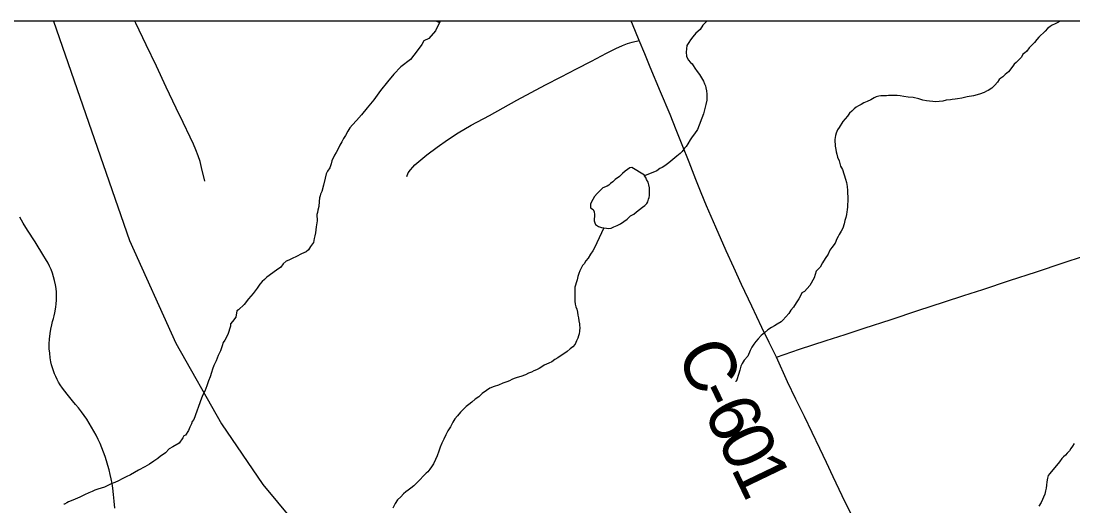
# Model space of a CAD drawing. Extents: x 103424 to 290657, y 38711 to 110967.
# Drawn here: x 214249.56 to 214250.14, y 40214.834 to 40215.101 of the extents above; entities that cross this region are included whole.
import ezdxf

# ---------------------------------------------------------------- set-up
doc = ezdxf.new("R2010")
doc.units = 0
for name, color, linetype in [('GM_X_Corporation', 7, 'Continuous'), ('GM_X_County_Road', 7, 'Continuous'), ('GM_X_County_Road_Text', 7, 'Continuous'), ('GM_X_Minor_Lake', 7, 'Continuous'), ('GM_X_Minor_River', 7, 'Continuous'), ('GM_X_Rail_Line', 7, 'Continuous'), ('GM_X_Township_Road', 7, 'Continuous')]:
    doc.layers.add(name, color=color, linetype=linetype)

msp = doc.modelspace()

# ---------------------------------------------------------------- linework, layer by layer
at = {"layer": 'GM_X_Corporation'}
msp.add_lwpolyline([(214246.35258, 40213.74302), (214246.35258, 40208.30125), (214253.15258, 40208.30125), (214253.15258, 40215.10125), (214247.88425, 40215.10125), (214247.88593, 40214.68485), (214247.88621, 40214.66416), (214247.8863, 40214.63438), (214247.88525, 40214.01696), (214247.88494, 40213.98106), (214247.88095, 40213.75762), (214247.63273, 40213.75746), (214247.49304, 40213.75527), (214246.50862, 40213.74676)], close=True, dxfattribs=at)
msp.add_lwpolyline([(214249.54399, 40213.78425), (214249.59497, 40213.78534), (214249.64558, 40213.78648), (214249.67196, 40213.78719), (214249.69835, 40213.78791), (214249.74105, 40213.78906), (214249.76925, 40213.78989), (214250.15944, 40213.79934), (214250.28071, 40213.80417), (214250.59348, 40213.81421), (214250.60357, 40213.81454), (214250.59563, 40214.17445), (214250.59525, 40214.19876), (214250.59475, 40214.23045), (214250.59416, 40214.26814), (214250.58213, 40215.03302), (214250.58214, 40215.03695), (214250.58101, 40215.10125), (214247.88425, 40215.10125)], dxfattribs=at)
at = {"layer": 'GM_X_County_Road'}
for points in [[(214249.9763, 40214.91567), (214249.97234, 40214.92384), (214249.96838, 40214.93201), (214249.96274, 40214.94391), (214249.95709, 40214.95582), (214249.95286, 40214.96511), (214249.94862, 40214.9744), (214249.94292, 40214.98745), (214249.93777, 40214.99921), (214249.93484, 40215.00649), (214249.9319, 40215.01377), (214249.92814, 40215.02332), (214249.92437, 40215.03287), (214249.92103, 40215.04123), (214249.9177, 40215.04958), (214249.91246, 40215.06208), (214249.90679, 40215.0757), (214249.9037, 40215.08311), (214249.90061, 40215.09053), (214249.89694, 40215.09952), (214249.89618, 40215.10125)], [(214249.9763, 40214.91567), (214249.98901, 40214.92005), (214250.00378, 40214.92486), (214250.01431, 40214.92829), (214250.02483, 40214.93171), (214250.03959, 40214.93655), (214250.05436, 40214.94138), (214250.06912, 40214.94622), (214250.07969, 40214.94968), (214250.09025, 40214.95314), (214250.10501, 40214.95801), (214250.11976, 40214.96288), (214250.13451, 40214.96775), (214250.14577, 40214.97146)], [(214250.019, 40214.82627), (214250.01435, 40214.83567), (214250.00769, 40214.8497), (214250.00398, 40214.85749), (214250.00028, 40214.86529), (214249.99602, 40214.87409), (214249.99176, 40214.88288), (214249.98714, 40214.89252), (214249.98253, 40214.90215), (214249.9763, 40214.91567)]]:
    msp.add_lwpolyline(points, dxfattribs=at)
at = {"layer": 'GM_X_Minor_Lake'}
for points in [[(214249.90358, 40215.0162), (214249.89666, 40215.02045), (214249.89553, 40215.02024), (214249.89422, 40215.01926), (214249.8929, 40215.01829), (214249.89141, 40215.01712), (214249.88973, 40215.01538), (214249.88748, 40215.01382), (214249.88617, 40215.01247), (214249.88486, 40215.01149), (214249.88392, 40215.01071), (214249.88299, 40215.01013), (214249.88054, 40215.00913), (214249.87941, 40215.00816), (214249.87848, 40215.00719), (214249.87755, 40215.00604), (214249.87606, 40215.0043), (214249.87514, 40215.00276), (214249.87441, 40215.00142), (214249.87386, 40215.00008), (214249.8737, 40214.99817), (214249.87524, 40214.99725), (214249.87583, 40214.99593), (214249.87605, 40214.99441), (214249.87607, 40214.99327), (214249.8759, 40214.99213), (214249.87573, 40214.99098), (214249.87613, 40214.98985), (214249.87653, 40214.98891), (214249.87826, 40214.9878)], [(214249.90358, 40215.0162), (214249.89666, 40215.02045), (214249.89553, 40215.02024), (214249.89422, 40215.01926), (214249.8929, 40215.01829), (214249.89141, 40215.01712), (214249.88973, 40215.01538), (214249.88748, 40215.01382), (214249.88617, 40215.01247), (214249.88486, 40215.01149), (214249.88392, 40215.01071), (214249.88299, 40215.01013), (214249.88054, 40215.00913), (214249.87941, 40215.00816), (214249.87848, 40215.00719), (214249.87755, 40215.00604), (214249.87606, 40215.0043), (214249.87514, 40215.00276), (214249.87441, 40215.00142), (214249.87386, 40215.00008), (214249.8737, 40214.99817), (214249.87524, 40214.99725), (214249.87583, 40214.99593), (214249.87605, 40214.99441), (214249.87607, 40214.99327), (214249.8759, 40214.99213), (214249.87573, 40214.99098), (214249.87613, 40214.98985), (214249.87653, 40214.98891), (214249.87826, 40214.9878), (214249.87979, 40214.98726), (214249.88112, 40214.98709), (214249.88264, 40214.98693), (214249.88379, 40214.98676), (214249.88511, 40214.98697), (214249.88662, 40214.98757), (214249.8885, 40214.98836), (214249.89039, 40214.98935), (214249.89226, 40214.99052), (214249.89395, 40214.99188), (214249.89582, 40214.99363), (214249.8977, 40214.99461), (214249.89919, 40214.99597), (214249.90088, 40214.99714), (214249.90238, 40214.9985), (214249.90369, 40214.99947), (214249.90481, 40215.00044), (214249.90536, 40215.0014), (214249.90571, 40215.00293), (214249.90608, 40215.00389), (214249.90625, 40215.00503), (214249.90642, 40215.00618), (214249.90636, 40215.00922), (214249.90595, 40215.01092), (214249.90555, 40215.01224), (214249.90476, 40215.01375), (214249.90436, 40215.01488), (214249.90358, 40215.01582), (214249.90358, 40215.01601), (214249.90358, 40215.0162)], [(214249.87826, 40214.9878), (214249.87979, 40214.98726), (214249.88112, 40214.98709), (214249.88264, 40214.98693), (214249.88379, 40214.98676), (214249.88511, 40214.98697), (214249.88662, 40214.98757), (214249.8885, 40214.98836), (214249.89039, 40214.98935), (214249.89226, 40214.99052), (214249.89395, 40214.99188), (214249.89582, 40214.99363), (214249.8977, 40214.99461), (214249.89919, 40214.99597), (214249.90088, 40214.99714), (214249.90238, 40214.9985), (214249.90369, 40214.99947), (214249.90481, 40215.00044), (214249.90536, 40215.0014), (214249.90571, 40215.00293), (214249.90608, 40215.00389), (214249.90625, 40215.00503), (214249.90642, 40215.00618), (214249.90636, 40215.00922), (214249.90595, 40215.01092), (214249.90555, 40215.01224), (214249.90476, 40215.01375), (214249.90436, 40215.01488), (214249.90358, 40215.01582), (214249.90358, 40215.01601), (214249.90358, 40215.0162)]]:
    msp.add_lwpolyline(points, dxfattribs=at)
at = {"layer": 'GM_X_Minor_River'}
msp.add_line((214249.79032, 40215.10039), (214249.7885, 40215.10125), dxfattribs=at)
for points in [[(214249.79094, 40215.10125), (214249.7882, 40215.09587), (214249.78467, 40215.09162), (214249.78185, 40215.09024), (214249.78074, 40215.08832), (214249.77815, 40215.08485), (214249.77443, 40215.08003), (214249.76919, 40215.07595), (214249.76528, 40215.07189), (214249.76174, 40215.06764), (214249.75803, 40215.06282), (214249.75432, 40215.05781), (214249.7506, 40215.05337), (214249.74745, 40215.04951), (214249.74465, 40215.04642), (214249.74242, 40215.04391), (214249.74112, 40215.04236), (214249.74001, 40215.04044), (214249.73872, 40215.03814), (214249.73761, 40215.03641), (214249.7367, 40215.03449), (214249.73559, 40215.03276), (214249.73468, 40215.03065), (214249.73357, 40215.02873), (214249.73265, 40215.02719), (214249.73119, 40215.02413), (214249.73065, 40215.02241), (214249.72993, 40215.0203), (214249.72863, 40215.01838), (214249.7279, 40215.01684), (214249.72737, 40215.01455), (214249.72649, 40215.01073), (214249.72561, 40215.00711), (214249.72487, 40215.00576), (214249.7247, 40215.00481), (214249.72434, 40215.00366), (214249.72419, 40215.00157), (214249.72385, 40214.9989), (214249.72332, 40214.9968), (214249.72316, 40214.99547), (214249.72279, 40214.99451), (214249.72305, 40214.9909), (214249.72254, 40214.98766), (214249.72203, 40214.98442), (214249.72168, 40214.9827), (214249.72132, 40214.98117), (214249.72098, 40214.97908), (214249.71931, 40214.97677), (214249.7182, 40214.97504), (214249.7169, 40214.97387), (214249.71445, 40214.97269), (214249.71163, 40214.97131), (214249.70918, 40214.97012), (214249.70729, 40214.96933), (214249.70597, 40214.96873), (214249.70429, 40214.96718), (214249.70299, 40214.96545), (214249.70056, 40214.96369), (214249.69531, 40214.9598), (214249.694, 40214.95863), (214249.69269, 40214.95747), (214249.69139, 40214.95592), (214249.68991, 40214.95381), (214249.68768, 40214.95091), (214249.68508, 40214.94783), (214249.68267, 40214.94474), (214249.67968, 40214.94184), (214249.67874, 40214.94125), (214249.67823, 40214.93782), (214249.67638, 40214.93531), (214249.67526, 40214.93415), (214249.67528, 40214.93282), (214249.67366, 40214.92823), (214249.672, 40214.92516), (214249.67108, 40214.92381), (214249.67054, 40214.9219), (214249.66964, 40214.91922), (214249.66836, 40214.91654), (214249.66727, 40214.91367), (214249.66599, 40214.91117), (214249.66526, 40214.90907), (214249.66473, 40214.90716), (214249.66401, 40214.90486), (214249.6631, 40214.90257), (214249.6622, 40214.89989), (214249.66111, 40214.89702), (214249.66001, 40214.89491), (214249.65929, 40214.89299), (214249.65494, 40214.88132), (214249.65401, 40214.88016), (214249.65365, 40214.87882), (214249.65274, 40214.8771), (214249.65201, 40214.87518), (214249.65035, 40214.87268), (214249.6494, 40214.87228), (214249.64885, 40214.87113), (214249.64682, 40214.86824), (214249.64343, 40214.86628), (214249.64137, 40214.8651), (214249.63931, 40214.86298), (214249.638, 40214.862)], [(214249.93787, 40215.10125), (214249.9372, 40215.10045), (214249.93571, 40215.0989), (214249.93423, 40215.09659), (214249.9318, 40215.09446), (214249.93031, 40215.09253)], [(214250.13282, 40215.10125), (214250.13166, 40215.10052), (214250.13016, 40215.09973), (214250.12846, 40215.09894), (214250.12734, 40215.09816), (214250.12584, 40215.09719), (214250.12453, 40215.09564), (214250.12117, 40215.09235), (214250.12006, 40215.091), (214250.11876, 40215.08945), (214250.11727, 40215.08791), (214250.11578, 40215.08636), (214250.11448, 40215.08462), (214250.11317, 40215.08346), (214250.11223, 40215.08287), (214250.1115, 40215.08134), (214250.10982, 40215.0796), (214250.10851, 40215.07843), (214250.10758, 40215.07747), (214250.10684, 40215.07631), (214250.10443, 40215.07323), (214250.10255, 40215.07167), (214250.10125, 40215.07051), (214250.10012, 40215.06973), (214250.09919, 40215.06895), (214250.09826, 40215.06741), (214250.09677, 40215.06587), (214250.09509, 40215.06413), (214250.09322, 40215.06295), (214250.09227, 40215.06255), (214250.09096, 40215.06177), (214250.08831, 40215.06096), (214250.0851, 40215.05995), (214250.08151, 40215.05932), (214250.07867, 40215.0587), (214250.07621, 40215.05827), (214250.07488, 40215.05806), (214250.07337, 40215.05784), (214250.07242, 40215.05782), (214250.06995, 40215.05759), (214250.06807, 40215.05699), (214250.06617, 40215.05676), (214250.06427, 40215.05673), (214250.05914, 40215.05721), (214250.05704, 40215.05755), (214250.05494, 40215.05827), (214250.0517, 40215.05897), (214250.04903, 40215.05931), (214250.04656, 40215.05964), (214250.04465, 40215.05999), (214250.04294, 40215.06015), (214250.04142, 40215.06012), (214250.04009, 40215.0601), (214250.03914, 40215.06008), (214250.0382, 40215.06006), (214250.03706, 40215.06004), (214250.03573, 40215.06002), (214250.03402, 40215.05999), (214250.03288, 40215.05978), (214250.03137, 40215.05937), (214250.03024, 40215.05878), (214250.02836, 40215.05779), (214250.02648, 40215.05681), (214250.02459, 40215.05601), (214250.02309, 40215.05523), (214250.02158, 40215.05444), (214250.02027, 40215.05366), (214250.01915, 40215.05269), (214250.01803, 40215.05152), (214250.01672, 40215.05036), (214250.01561, 40215.04882), (214250.01431, 40215.04728), (214250.01301, 40215.04573)], [(214249.93031, 40215.09253), (214249.92902, 40215.0908), (214249.92809, 40215.08945), (214249.92698, 40215.08772), (214249.92648, 40215.0841), (214249.92671, 40215.08182), (214249.9277, 40215.07975), (214249.92886, 40215.07844), (214249.92982, 40215.0777), (214249.93041, 40215.07676), (214249.93138, 40215.07525), (214249.93256, 40215.07337), (214249.93392, 40215.07169), (214249.93509, 40215.06981), (214249.93607, 40215.06811), (214249.93667, 40215.0666), (214249.93726, 40215.06547), (214249.93747, 40215.06434), (214249.93769, 40215.06263), (214249.93791, 40215.06092), (214249.93794, 40215.0594), (214249.93797, 40215.0575), (214249.93744, 40215.05521), (214249.93674, 40215.05216), (214249.9362, 40215.05005), (214249.93275, 40215.04144), (214249.93109, 40215.03894), (214249.92978, 40215.03739), (214249.92868, 40215.03566), (214249.92757, 40215.03355), (214249.92665, 40215.03201), (214249.92572, 40215.03105), (214249.92442, 40215.02931), (214249.9233, 40215.02815), (214249.92143, 40215.0266), (214249.91918, 40215.02485), (214249.91694, 40215.0229), (214249.91488, 40215.02135), (214249.91338, 40215.02037), (214249.91206, 40215.01977), (214249.91037, 40215.0186), (214249.90358, 40215.01582)], [(214250.01301, 40215.04573), (214250.01097, 40215.04246), (214250.01005, 40215.04112), (214250.00932, 40215.03939), (214250.00896, 40215.03805), (214250.00879, 40215.03691), (214250.00863, 40215.03577), (214250.00865, 40215.03463), (214250.00867, 40215.0333), (214250.00869, 40215.03216), (214250.0089, 40215.03121), (214250.0091, 40215.03026), (214250.00931, 40215.02913), (214250.00972, 40215.0278), (214250.01013, 40215.0261), (214250.01092, 40215.02402), (214250.01174, 40215.02119), (214250.01272, 40215.0193), (214250.01452, 40215.01401), (214250.01494, 40215.01212), (214250.01536, 40215.00984), (214250.01558, 40215.00776), (214250.01561, 40215.00605), (214250.01583, 40215.00434), (214250.01567, 40215.00301), (214250.01569, 40215.00187), (214250.01553, 40214.99996), (214250.01556, 40214.99863), (214250.0154, 40214.99711), (214250.01523, 40214.99596), (214250.01506, 40214.99444), (214250.01471, 40214.99272), (214250.01417, 40214.99119), (214250.01364, 40214.98928), (214250.01292, 40214.98699), (214250.012, 40214.98526), (214250.0109, 40214.98334), (214250.01034, 40214.98238), (214250.00961, 40214.98103), (214250.0087, 40214.97855), (214250.00684, 40214.97623), (214250.00573, 40214.97469), (214250.00482, 40214.97258), (214250.00316, 40214.97008), (214250.00168, 40214.96777), (214250.00039, 40214.96547), (214249.99834, 40214.96315), (214249.99708, 40214.95952), (214249.99469, 40214.95529), (214249.9919, 40214.95201), (214249.99039, 40214.95122), (214249.98985, 40214.94988), (214249.98874, 40214.94796), (214249.98726, 40214.94565), (214249.98578, 40214.94335), (214249.9843, 40214.94161), (214249.98319, 40214.93988), (214249.97984, 40214.93621), (214249.9789, 40214.93524), (214249.97684, 40214.93387), (214249.97533, 40214.93308), (214249.97364, 40214.9321), (214249.97158, 40214.93073), (214249.96971, 40214.92918), (214249.96784, 40214.92762), (214249.96635, 40214.92589), (214249.96505, 40214.92434), (214249.96393, 40214.9228), (214249.96282, 40214.92126), (214249.96191, 40214.91934), (214249.96063, 40214.91628), (214249.95859, 40214.91396), (214249.95748, 40214.91223), (214249.95674, 40214.9107), (214249.95621, 40214.9086), (214249.9555, 40214.90611), (214249.9546, 40214.90324), (214249.95405, 40214.90228), (214249.95386, 40214.90228)], [(214249.88112, 40214.98709), (214249.876, 40214.97597), (214249.87508, 40214.97443), (214249.87379, 40214.97251), (214249.87249, 40214.9704), (214249.87119, 40214.96885), (214249.87027, 40214.96731), (214249.86934, 40214.96635), (214249.86861, 40214.96481), (214249.86787, 40214.96328), (214249.86733, 40214.96194), (214249.86679, 40214.96022), (214249.86644, 40214.95831), (214249.8659, 40214.95678), (214249.86555, 40214.95544), (214249.86519, 40214.9543), (214249.86522, 40214.9524), (214249.86508, 40214.94973), (214249.86513, 40214.94669), (214249.86535, 40214.94498), (214249.86576, 40214.94347), (214249.86616, 40214.94215), (214249.86657, 40214.94063), (214249.86679, 40214.93893), (214249.8672, 40214.93741), (214249.86742, 40214.93571), (214249.86764, 40214.93419), (214249.86765, 40214.93324), (214249.86786, 40214.9321), (214249.86771, 40214.93001), (214249.86755, 40214.92867), (214249.86719, 40214.92753), (214249.86683, 40214.92619), (214249.8661, 40214.92466), (214249.86537, 40214.92293), (214249.86407, 40214.92139), (214249.86257, 40214.92022), (214249.86088, 40214.91886), (214249.85582, 40214.91535), (214249.85413, 40214.91437), (214249.85244, 40214.91319), (214249.85074, 40214.9124), (214249.84943, 40214.91181), (214249.8483, 40214.91122), (214249.84698, 40214.91043), (214249.84548, 40214.90946), (214249.84398, 40214.90867), (214249.84247, 40214.90807), (214249.84115, 40214.90748), (214249.83964, 40214.90688), (214249.83795, 40214.9059), (214249.8353, 40214.90509), (214249.83342, 40214.90449), (214249.83172, 40214.90389), (214249.8304, 40214.90329), (214249.82908, 40214.9027), (214249.82757, 40214.9021), (214249.8255, 40214.9013), (214249.82305, 40214.90031), (214249.82059, 40214.8995), (214249.81833, 40214.89851), (214249.81645, 40214.89734), (214249.81401, 40214.89558), (214249.81215, 40214.89384), (214249.81008, 40214.89247), (214249.8084, 40214.89092), (214249.80672, 40214.88956), (214249.80522, 40214.88839), (214249.80372, 40214.88703), (214249.80205, 40214.88529), (214249.80037, 40214.88336), (214249.79888, 40214.88162), (214249.79778, 40214.87989), (214249.79649, 40214.87721), (214249.79501, 40214.87509), (214249.79391, 40214.87279), (214249.79282, 40214.87049), (214249.79172, 40214.86819), (214249.79081, 40214.86608), (214249.79009, 40214.86379), (214249.78918, 40214.8613), (214249.78827, 40214.85919), (214249.78717, 40214.85689), (214249.78606, 40214.85516), (214249.78514, 40214.85381), (214249.78402, 40214.85246), (214249.78309, 40214.85168), (214249.77824, 40214.84646), (214249.77638, 40214.84472), (214249.77469, 40214.84336), (214249.77319, 40214.84238), (214249.77188, 40214.84141), (214249.77057, 40214.84024), (214249.76908, 40214.83869), (214249.7674, 40214.83695), (214249.76611, 40214.83484), (214249.76482, 40214.83235)], [(214250.14058, 40214.86799), (214250.13965, 40214.86664), (214250.13873, 40214.8653), (214250.13799, 40214.86395), (214250.13669, 40214.86279), (214250.13576, 40214.86163), (214250.13463, 40214.86066), (214250.1337, 40214.85969), (214250.13259, 40214.85796), (214250.13092, 40214.85584), (214250.12887, 40214.85352), (214250.1272, 40214.8514), (214250.12627, 40214.85043), (214250.12592, 40214.84891), (214250.12558, 40214.84681), (214250.12542, 40214.8451), (214250.12507, 40214.84338), (214250.12472, 40214.84185), (214250.12437, 40214.84013), (214250.12364, 40214.83841), (214250.12309, 40214.83707), (214250.12236, 40214.83554), (214250.12107, 40214.83342)], [(214249.638, 40214.862), (214249.6365, 40214.86102), (214249.63519, 40214.85986), (214249.63294, 40214.8583), (214249.6305, 40214.85673), (214249.62787, 40214.85517), (214249.62448, 40214.85339), (214249.62223, 40214.85202), (214249.61997, 40214.85084), (214249.61771, 40214.84966), (214249.61546, 40214.84848), (214249.61338, 40214.84749), (214249.61131, 40214.8465), (214249.60943, 40214.84571), (214249.60754, 40214.84492), (214249.60566, 40214.84393), (214249.60378, 40214.84333), (214249.60207, 40214.84292), (214249.60037, 40214.84231), (214249.59887, 40214.84153), (214249.59698, 40214.84073), (214249.59472, 40214.83974), (214249.59209, 40214.83836), (214249.58945, 40214.83737), (214249.58738, 40214.83638), (214249.58587, 40214.83578), (214249.58493, 40214.83538), (214249.58361, 40214.8346), (214249.58323, 40214.83459)]]:
    msp.add_lwpolyline(points, dxfattribs=at)
at = {"layer": 'GM_X_Rail_Line'}
msp.add_lwpolyline([(214249.57759, 40215.10125), (214249.61954, 40214.98003), (214249.64498, 40214.92352), (214249.67031, 40214.87882), (214249.693, 40214.84537), (214249.72531, 40214.80633), (214249.80973, 40214.71454), (214249.95845, 40214.55462), (214249.98318, 40214.52353), (214250.00408, 40214.49438), (214250.02968, 40214.45634), (214250.04688, 40214.42213), (214250.06424, 40214.38572), (214250.08173, 40214.3423), (214250.09216, 40214.28915), (214250.09427, 40214.24389), (214250.09473, 40214.20627), (214250.09564, 40214.15723), (214250.0982, 40214.12123)], dxfattribs=at)
at = {"layer": 'GM_X_Township_Road'}
for points in [[(214249.66097, 40215.01278), (214249.65927, 40215.02046), (214249.65846, 40215.02363), (214249.65743, 40215.02676), (214249.65614, 40215.03012), (214249.65481, 40215.03334), (214249.653, 40215.03713), (214249.64912, 40215.04515), (214249.64524, 40215.05316), (214249.63978, 40215.06471), (214249.63432, 40215.07625), (214249.62868, 40215.08818), (214249.62304, 40215.10011), (214249.6225, 40215.10125)], [(214249.77243, 40215.01535), (214249.77329, 40215.01737), (214249.77455, 40215.01918), (214249.77581, 40215.0206), (214249.77695, 40215.0218), (214249.78359, 40215.02734), (214249.78924, 40215.03171), (214249.79482, 40215.03561), (214249.80081, 40215.03952), (214249.808, 40215.04375), (214249.81803, 40215.04907), (214249.82556, 40215.0533), (214249.8331, 40215.05753), (214249.84103, 40215.06177), (214249.84895, 40215.066), (214249.85753, 40215.07039), (214249.86612, 40215.07478), (214249.87435, 40215.07915), (214249.88258, 40215.08353), (214249.88784, 40215.08608), (214249.89152, 40215.08775), (214249.89421, 40215.08882), (214249.89672, 40215.08959), (214249.90061, 40215.09053)], [(214249.61142, 40214.83235), (214249.61099, 40214.83629), (214249.61068, 40214.83992), (214249.61031, 40214.84346), (214249.60991, 40214.84599), (214249.60944, 40214.84851), (214249.6089, 40214.851), (214249.60828, 40214.85349), (214249.6076, 40214.85596), (214249.60686, 40214.8584), (214249.60606, 40214.86083), (214249.60519, 40214.86324), (214249.60424, 40214.86561), (214249.60322, 40214.86797), (214249.60216, 40214.87029), (214249.60102, 40214.87258), (214249.59981, 40214.87484), (214249.59856, 40214.87707), (214249.59726, 40214.87926), (214249.59586, 40214.88142), (214249.59444, 40214.88354), (214249.59295, 40214.88562), (214249.59138, 40214.88765), (214249.58978, 40214.88964), (214249.58812, 40214.89159), (214249.58503, 40214.89537), (214249.58244, 40214.89868), (214249.5812, 40214.9004), (214249.58035, 40214.90189), (214249.57955, 40214.90342), (214249.57879, 40214.90499), (214249.57813, 40214.90658), (214249.57751, 40214.9082), (214249.57697, 40214.90985), (214249.57649, 40214.91151), (214249.57618, 40214.91318), (214249.57579, 40214.91532), (214249.57547, 40214.91783), (214249.57524, 40214.92038), (214249.5752, 40214.92304), (214249.57542, 40214.92571), (214249.57577, 40214.92879), (214249.57618, 40214.93123), (214249.57667, 40214.93353), (214249.57707, 40214.93541), (214249.57755, 40214.93701), (214249.57795, 40214.93861), (214249.57831, 40214.94023), (214249.57889, 40214.94328), (214249.5791, 40214.94521), (214249.5792, 40214.94709), (214249.57926, 40214.94949), (214249.57915, 40214.95163), (214249.57899, 40214.95361), (214249.57863, 40214.95564), (214249.57816, 40214.95799), (214249.57764, 40214.95997), (214249.57696, 40214.96211), (214249.57623, 40214.96409), (214249.57539, 40214.96597), (214249.57461, 40214.96754), (214249.57321, 40214.97), (214249.57228, 40214.97148), (214249.56736, 40214.97943), (214249.56321, 40214.98581), (214249.56079, 40214.98966), (214249.55893, 40214.99289)]]:
    msp.add_lwpolyline(points, dxfattribs=at)

# ---------------------------------------------------------------- texts
at = {"layer": 'GM_X_County_Road_Text'}
for s, rotation, p in [('C', 295.13715, (214249.9208, 40214.91778)), ('-', 295.60684, (214249.93082, 40214.89643)), ('6', 295.6628, (214249.93587, 40214.88588)), ('0', 295.67393, (214249.94345, 40214.8701)), ('1', 295.68363, (214249.95103, 40214.85432))]:
    msp.add_text(s, height=0.02841, rotation=rotation, dxfattribs=at).set_placement(p)

doc.saveas('drawing.dxf')
